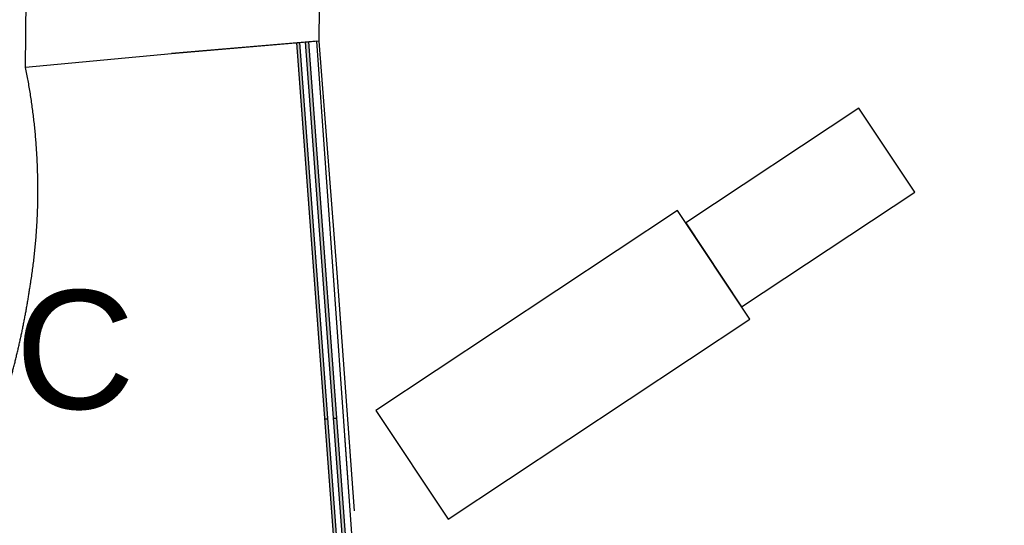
# Model space of a CAD drawing. Header units: millimetres. Extents: x 573132 to 957048, y 21042 to 318066.
# Tile 411 of 425: x 798397 to 814991, y 243518 to 252044. Entities that reach past the tile are written whole.
import ezdxf

# ---------------------------------------------------------------- set-up
doc = ezdxf.new("R2010")
doc.units = ezdxf.units.MM
doc.header["$LTSCALE"] = 2000
doc.linetypes.add('ECL-001', pattern=[100, 50, 0, 50])
for name, color, linetype in [('_NIBSC_A site plan', 7, 'Continuous'), ('_NIBSC_A_parking-bays', 7, 'Continuous'), ('_NIBSC_FM trees 3metre zone', 210, 'Continuous'), ('_NIBSC_FM_Container', 7, 'Continuous')]:
    doc.layers.add(name, color=color, linetype=linetype)
doc.styles.get("Standard").update_dxf_attribs({"font": 'arial.ttf'})

msp = doc.modelspace()

# ---------------------------------------------------------------- hatches: boundary and pattern name
at = {"layer": '_NIBSC_A_parking-bays'}
h = msp.add_hatch(color=40, dxfattribs=at)
h.dxf.hatch_style = 1
h.paths.add_polyline_path([(803114, 251657), (803065, 251652), (803537, 245313), (803587, 245316)])
h = msp.add_hatch(color=40, dxfattribs=at)
h.dxf.hatch_style = 1
h.paths.add_polyline_path([(803264, 251669), (803212, 251665), (803687, 245323), (803737, 245326)])
h = msp.add_hatch(color=40, dxfattribs=at)
h.dxf.hatch_style = 1
h.paths.add_polyline_path([(803587, 245316), (803537, 245313), (803924, 240133), (803974, 240136)])
h = msp.add_hatch(color=40, dxfattribs=at)
h.dxf.hatch_style = 1
h.paths.add_polyline_path([(803737, 245326), (803687, 245323), (804075, 240144), (804123, 240146)])
at = {"layer": '_NIBSC_FM trees 3metre zone'}
h = msp.add_hatch(dxfattribs=at)
h.set_pattern_fill('ANSI31', color=256, scale=1500)
h.set_pattern_definition([(45, (0, -300000), (-3367.596, 3367.596), [])])
h.paths.add_polyline_path([(593903, 232618), (679741, 243682), (730246, 249484), (739010, 251813), (755357, 259573), (798190, 265512), (811701, 266996), (863086, 275757), (876855, 143048), (913767, 142394), (912963, 130303), (912377, 121144), (904519, 98598), (903418, 94708), (895370, 63436), (848719, 56730), (841119, 53483), (784097, 45680), (763758, 42854), (670408, 24435), (665578, 34770), (663265, 39853), (610755, 158064), (608829, 162280), (603679, 173549), (597793, 194110)])
h.paths.add_polyline_path([(597181, 230015), (680104, 240704), (730805, 246529), (740047, 248984), (756227, 256664), (798560, 262534), (812117, 264024), (860433, 272261), (874145, 140095), (910565, 139450), (909970, 130498), (909410, 121745), (901656, 99501), (900522, 95491), (892964, 66121), (847903, 59643), (840312, 56401), (783688, 48652), (763260, 45813), (672132, 27832), (668302, 36026), (666001, 41083), (613490, 159296), (611558, 163526), (606501, 174591), (600750, 194678)], flags=16)

# ---------------------------------------------------------------- linework, layer by layer
at = {"layer": '_NIBSC_A site plan', "linetype": 'ECL-001'}
for p, q in [((803442, 251684), (800954, 251466)), ((803442, 251684), (800954, 251466)), ((803442, 251684), (800954, 251476)), ((803405, 251681), (800954, 251476)), ((804164, 241016), (803405, 251681)), ((803746, 247778), (803442, 251684)), ((803746, 247778), (803442, 251684)), ((800954, 251466), (798496, 251238)), ((804042, 243762), (803746, 247778)), ((804042, 243762), (803746, 247778)), ((804164, 241016), (803878, 245033))]:
    msp.add_line(p, q, dxfattribs=at)
at = {"layer": '_NIBSC_A site plan'}
for points in [[(798496, 251238), (798647, 266814)], [(803442, 251684), (803588, 266766)]]:
    msp.add_lwpolyline(points, dxfattribs=at)
for points in [[(810563, 247200), (813481, 249134), (812541, 250551), (809624, 248617)], [(805618, 243621), (810702, 246992), (809486, 248826), (804402, 245455)]]:
    msp.add_lwpolyline(points, close=True, dxfattribs=at)
at = {"layer": '_NIBSC_A site plan', "linetype": 'ECL-001'}
for centre, radius, start, end in [((788451, 249184), 10253, 1.4329, 11.5585), ((788502, 249181), 10203, 351.2774, 1.4533), ((785247, 249540), 13474, 341.212, 351.8682)]:
    msp.add_arc(centre, radius, start, end, dxfattribs=at)
at = {"layer": '_NIBSC_A_parking-bays', "color": 40}
for p, q in [((803065, 251652), (803924, 240133)), ((803114, 251657), (803974, 240136)), ((804075, 240144), (803212, 251665)), ((803264, 251669), (804123, 240146)), ((803537, 245313), (803587, 245316)), ((803687, 245323), (803737, 245326))]:
    msp.add_line(p, q, dxfattribs=at)

# ---------------------------------------------------------------- texts
at = {"layer": '_NIBSC_FM_Container', "insert": (798126, 247481), "char_height": 2000, "width": 2406.17, "attachment_point": 1}
msp.add_mtext('\\pxqc;{\\Fhelv|c0;C}', dxfattribs=at)

doc.saveas('drawing.dxf')
